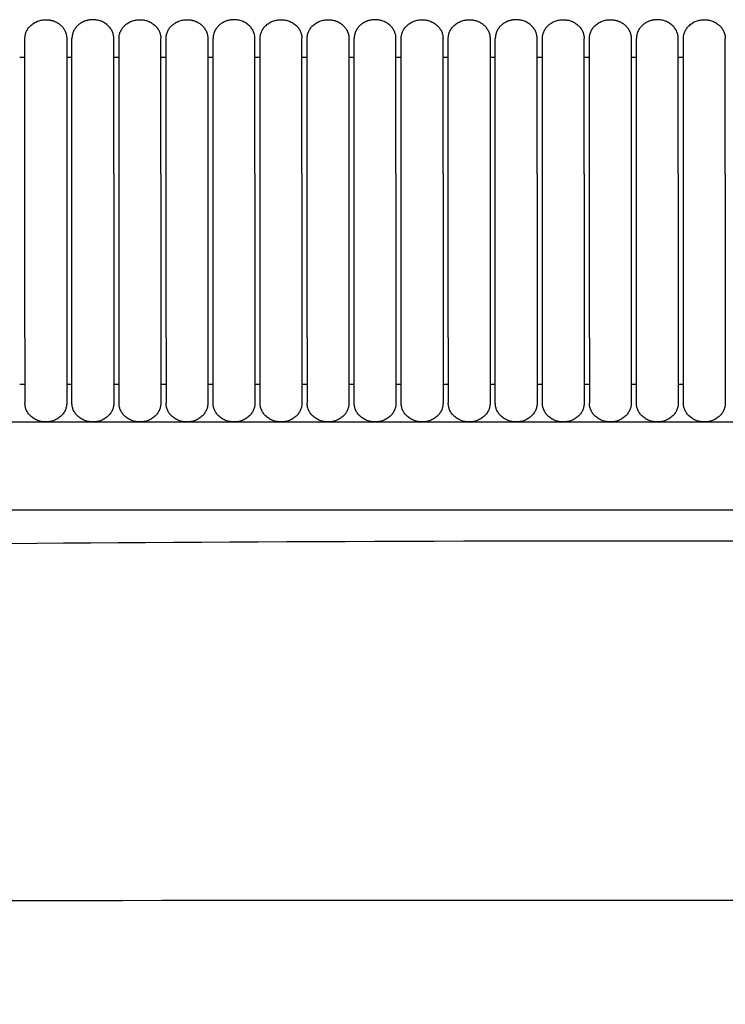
# Model space of a CAD drawing. Header units: millimetres. Extents: x -31695 to -19845, y -5614 to 7253.
# Tile 296 of 432: x -28139 to -28062, y 5351 to 5458. Entities that reach past the tile are written whole.
import ezdxf

# ---------------------------------------------------------------- set-up
doc = ezdxf.new("R2010")
doc.units = ezdxf.units.MM
doc.layers.add('2d', color=7, linetype='Continuous', true_color=0x000000)

msp = doc.modelspace()

# ---------------------------------------------------------------- linework, layer by layer
at = {"layer": '2d', "linetype": 'Continuous', "lineweight": -3}
msp.add_line((-28288.73, 5414.3), (-27961.73, 5414.3), dxfattribs=at)
for points, weights, knots in [([(-28137.96, 5455.92), (-28137.96, 5457.95), (-28135.69, 5457.95), (-28134.75, 5457.95), (-28134.09, 5457.35), (-28133.43, 5456.76), (-28133.43, 5455.92)], [1, 0.707106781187, 1, 0.853553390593, 0.853553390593, 0.853553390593, 1], [0, 0, 0, 4, 4, 5.656854, 5.656854, 7.313708, 7.313708, 7.313708]), ([(-28128.33, 5455.92), (-28128.33, 5457.95), (-28130.59, 5457.95), (-28131.53, 5457.95), (-28132.2, 5457.35), (-28132.86, 5456.76), (-28132.86, 5455.92)], [1, 0.707106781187, 1, 0.853553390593, 0.853553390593, 0.853553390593, 1], [0, 0, 0, 4, 4, 5.656854, 5.656854, 7.313708, 7.313708, 7.313708]), ([(-28127.76, 5455.92), (-28127.76, 5457.95), (-28125.49, 5457.95), (-28123.23, 5457.95), (-28123.23, 5455.92)], [1, 0.707106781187, 1, 0.707106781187, 1], [0, 0, 0, 1.570796, 1.570796, 3.141593, 3.141593, 3.141593]), ([(-28122.66, 5455.92), (-28122.66, 5457.95), (-28120.39, 5457.95), (-28119.45, 5457.95), (-28118.79, 5457.35), (-28118.13, 5456.76), (-28118.13, 5455.92)], [1, 0.707106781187, 1, 0.853553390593, 0.853553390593, 0.853553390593, 1], [0, 0, 0, 4, 4, 5.656854, 5.656854, 7.313708, 7.313708, 7.313708]), ([(-28113.03, 5455.92), (-28113.03, 5457.95), (-28115.29, 5457.95), (-28116.23, 5457.95), (-28116.9, 5457.35), (-28117.56, 5456.76), (-28117.56, 5455.92)], [1, 0.707106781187, 1, 0.853553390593, 0.853553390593, 0.853553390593, 1], [0, 0, 0, 4, 4, 5.656854, 5.656854, 7.313708, 7.313708, 7.313708]), ([(-28112.46, 5455.92), (-28112.46, 5457.95), (-28110.19, 5457.95), (-28107.93, 5457.95), (-28107.93, 5455.92)], [1, 0.707106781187, 1, 0.707106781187, 1], [0, 0, 0, 1.570796, 1.570796, 3.141593, 3.141593, 3.141593]), ([(-28107.36, 5455.92), (-28107.36, 5457.95), (-28105.09, 5457.95), (-28104.15, 5457.95), (-28103.49, 5457.35), (-28102.83, 5456.76), (-28102.83, 5455.92)], [1, 0.707106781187, 1, 0.853553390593, 0.853553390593, 0.853553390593, 1], [0, 0, 0, 4, 4, 5.656854, 5.656854, 7.313708, 7.313708, 7.313708]), ([(-28097.73, 5455.92), (-28097.73, 5457.95), (-28099.99, 5457.95), (-28100.93, 5457.95), (-28101.6, 5457.35), (-28102.26, 5456.76), (-28102.26, 5455.92)], [1, 0.707106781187, 1, 0.853553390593, 0.853553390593, 0.853553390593, 1], [0, 0, 0, 4, 4, 5.656854, 5.656854, 7.313708, 7.313708, 7.313708]), ([(-28097.16, 5455.92), (-28097.16, 5457.95), (-28094.89, 5457.95), (-28092.63, 5457.95), (-28092.63, 5455.92)], [1, 0.707106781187, 1, 0.707106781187, 1], [0, 0, 0, 1.570796, 1.570796, 3.141593, 3.141593, 3.141593]), ([(-28092.06, 5455.92), (-28092.06, 5457.95), (-28089.79, 5457.95), (-28088.85, 5457.95), (-28088.19, 5457.35), (-28087.53, 5456.76), (-28087.53, 5455.92)], [1, 0.707106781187, 1, 0.853553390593, 0.853553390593, 0.853553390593, 1], [0, 0, 0, 4, 4, 5.656854, 5.656854, 7.313708, 7.313708, 7.313708]), ([(-28082.43, 5455.92), (-28082.43, 5457.95), (-28084.69, 5457.95), (-28085.63, 5457.95), (-28086.3, 5457.35), (-28086.96, 5456.76), (-28086.96, 5455.92)], [1, 0.707106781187, 1, 0.853553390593, 0.853553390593, 0.853553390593, 1], [0, 0, 0, 4, 4, 5.656854, 5.656854, 7.313708, 7.313708, 7.313708]), ([(-28081.86, 5455.92), (-28081.86, 5457.95), (-28079.59, 5457.95), (-28077.33, 5457.95), (-28077.33, 5455.92)], [1, 0.707106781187, 1, 0.707106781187, 1], [0, 0, 0, 1.570796, 1.570796, 3.141593, 3.141593, 3.141593]), ([(-28076.76, 5455.92), (-28076.76, 5457.95), (-28074.49, 5457.95), (-28073.55, 5457.95), (-28072.89, 5457.35), (-28072.23, 5456.76), (-28072.23, 5455.92)], [1, 0.707106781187, 1, 0.853553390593, 0.853553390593, 0.853553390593, 1], [0, 0, 0, 4, 4, 5.656854, 5.656854, 7.313708, 7.313708, 7.313708]), ([(-28067.13, 5455.92), (-28067.13, 5457.95), (-28069.39, 5457.95), (-28070.33, 5457.95), (-28071, 5457.35), (-28071.66, 5456.76), (-28071.66, 5455.92)], [1, 0.707106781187, 1, 0.853553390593, 0.853553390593, 0.853553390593, 1], [0, 0, 0, 4, 4, 5.656854, 5.656854, 7.313708, 7.313708, 7.313708]), ([(-28066.56, 5455.92), (-28066.56, 5457.95), (-28064.29, 5457.95), (-28062.03, 5457.95), (-28062.03, 5455.92)], [1, 0.707106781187, 1, 0.707106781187, 1], [0, 0, 0, 1.570796, 1.570796, 3.141593, 3.141593, 3.141593]), ([(-28137.96, 5441.24), (-28137.96, 5446.28), (-28137.96, 5449.85), (-28137.96, 5452.24), (-28137.96, 5453.06)], [1, 0.853553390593, 0.853553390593, 0.853553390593, 0.919067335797], [0, 0, 0, 9.941125, 9.941125, 16.590224, 16.590224, 16.590224]), ([(-28133.43, 5453.06), (-28133.43, 5452.24), (-28133.43, 5449.85), (-28133.43, 5446.28), (-28133.43, 5441.24)], [0.919067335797, 0.853553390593, 0.853553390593, 0.853553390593, 1], [3.292027, 3.292027, 3.292027, 9.941125, 9.941125, 19.882251, 19.882251, 19.882251]), ([(-28132.86, 5441.24), (-28132.86, 5446.28), (-28132.86, 5449.85), (-28132.86, 5452.24), (-28132.86, 5453.06)], [1, 0.853553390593, 0.853553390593, 0.853553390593, 0.919067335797], [0, 0, 0, 9.941125, 9.941125, 16.590224, 16.590224, 16.590224]), ([(-28128.33, 5441.24), (-28128.33, 5446.28), (-28128.33, 5449.85), (-28128.33, 5452.24), (-28128.33, 5453.06)], [1, 0.853553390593, 0.853553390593, 0.853553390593, 0.919067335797], [0, 0, 0, 9.941125, 9.941125, 16.590224, 16.590224, 16.590224]), ([(-28127.76, 5441.24), (-28127.76, 5446.28), (-28127.76, 5449.85), (-28127.76, 5452.24), (-28127.76, 5453.06)], [1, 0.853553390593, 0.853553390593, 0.853553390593, 0.919067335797], [0, 0, 0, 9.941125, 9.941125, 16.590224, 16.590224, 16.590224]), ([(-28123.23, 5441.24), (-28123.23, 5446.28), (-28123.23, 5449.85), (-28123.23, 5452.24), (-28123.23, 5453.06)], [1, 0.853553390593, 0.853553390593, 0.853553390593, 0.919067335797], [0, 0, 0, 9.941125, 9.941125, 16.590224, 16.590224, 16.590224]), ([(-28122.66, 5441.24), (-28122.66, 5446.28), (-28122.66, 5449.85), (-28122.66, 5452.24), (-28122.66, 5453.06)], [1, 0.853553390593, 0.853553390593, 0.853553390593, 0.919067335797], [0, 0, 0, 9.941125, 9.941125, 16.590224, 16.590224, 16.590224]), ([(-28118.13, 5453.06), (-28118.13, 5452.24), (-28118.13, 5449.85), (-28118.13, 5446.28), (-28118.13, 5441.24)], [0.919067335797, 0.853553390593, 0.853553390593, 0.853553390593, 1], [3.292027, 3.292027, 3.292027, 9.941125, 9.941125, 19.882251, 19.882251, 19.882251]), ([(-28117.56, 5441.24), (-28117.56, 5446.28), (-28117.56, 5449.85), (-28117.56, 5452.24), (-28117.56, 5453.06)], [1, 0.853553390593, 0.853553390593, 0.853553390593, 0.919067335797], [0, 0, 0, 9.941125, 9.941125, 16.590224, 16.590224, 16.590224]), ([(-28113.03, 5441.24), (-28113.03, 5446.28), (-28113.03, 5449.85), (-28113.03, 5452.24), (-28113.03, 5453.06)], [1, 0.853553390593, 0.853553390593, 0.853553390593, 0.919067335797], [0, 0, 0, 9.941125, 9.941125, 16.590224, 16.590224, 16.590224]), ([(-28112.46, 5441.24), (-28112.46, 5446.28), (-28112.46, 5449.85), (-28112.46, 5452.24), (-28112.46, 5453.06)], [1, 0.853553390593, 0.853553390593, 0.853553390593, 0.919067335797], [0, 0, 0, 9.941125, 9.941125, 16.590224, 16.590224, 16.590224]), ([(-28107.93, 5441.24), (-28107.93, 5446.28), (-28107.93, 5449.85), (-28107.93, 5452.24), (-28107.93, 5453.06)], [1, 0.853553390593, 0.853553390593, 0.853553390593, 0.919067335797], [0, 0, 0, 9.941125, 9.941125, 16.590224, 16.590224, 16.590224]), ([(-28107.36, 5441.24), (-28107.36, 5446.28), (-28107.36, 5449.85), (-28107.36, 5452.24), (-28107.36, 5453.06)], [1, 0.853553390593, 0.853553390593, 0.853553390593, 0.919067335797], [0, 0, 0, 9.941125, 9.941125, 16.590224, 16.590224, 16.590224]), ([(-28102.83, 5453.06), (-28102.83, 5452.24), (-28102.83, 5449.85), (-28102.83, 5446.28), (-28102.83, 5441.24)], [0.919067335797, 0.853553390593, 0.853553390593, 0.853553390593, 1], [3.292027, 3.292027, 3.292027, 9.941125, 9.941125, 19.882251, 19.882251, 19.882251]), ([(-28102.26, 5441.24), (-28102.26, 5446.28), (-28102.26, 5449.85), (-28102.26, 5452.24), (-28102.26, 5453.06)], [1, 0.853553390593, 0.853553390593, 0.853553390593, 0.919067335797], [0, 0, 0, 9.941125, 9.941125, 16.590224, 16.590224, 16.590224]), ([(-28097.73, 5441.24), (-28097.73, 5446.28), (-28097.73, 5449.85), (-28097.73, 5452.24), (-28097.73, 5453.06)], [1, 0.853553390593, 0.853553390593, 0.853553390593, 0.919067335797], [0, 0, 0, 9.941125, 9.941125, 16.590224, 16.590224, 16.590224]), ([(-28097.16, 5441.24), (-28097.16, 5446.28), (-28097.16, 5449.85), (-28097.16, 5452.24), (-28097.16, 5453.06)], [1, 0.853553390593, 0.853553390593, 0.853553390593, 0.919067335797], [0, 0, 0, 9.941125, 9.941125, 16.590224, 16.590224, 16.590224]), ([(-28092.63, 5441.24), (-28092.63, 5446.28), (-28092.63, 5449.85), (-28092.63, 5452.24), (-28092.63, 5453.06)], [1, 0.853553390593, 0.853553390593, 0.853553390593, 0.919067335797], [0, 0, 0, 9.941125, 9.941125, 16.590224, 16.590224, 16.590224]), ([(-28092.06, 5441.24), (-28092.06, 5446.28), (-28092.06, 5449.85), (-28092.06, 5452.24), (-28092.06, 5453.06)], [1, 0.853553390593, 0.853553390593, 0.853553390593, 0.919067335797], [0, 0, 0, 9.941125, 9.941125, 16.590224, 16.590224, 16.590224]), ([(-28087.53, 5453.06), (-28087.53, 5452.24), (-28087.53, 5449.85), (-28087.53, 5446.28), (-28087.53, 5441.24)], [0.919067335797, 0.853553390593, 0.853553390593, 0.853553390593, 1], [3.292027, 3.292027, 3.292027, 9.941125, 9.941125, 19.882251, 19.882251, 19.882251]), ([(-28086.96, 5441.24), (-28086.96, 5446.28), (-28086.96, 5449.85), (-28086.96, 5452.24), (-28086.96, 5453.06)], [1, 0.853553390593, 0.853553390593, 0.853553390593, 0.919067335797], [0, 0, 0, 9.941125, 9.941125, 16.590224, 16.590224, 16.590224]), ([(-28082.43, 5441.24), (-28082.43, 5446.28), (-28082.43, 5449.85), (-28082.43, 5452.24), (-28082.43, 5453.06)], [1, 0.853553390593, 0.853553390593, 0.853553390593, 0.919067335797], [0, 0, 0, 9.941125, 9.941125, 16.590224, 16.590224, 16.590224]), ([(-28081.86, 5441.24), (-28081.86, 5446.28), (-28081.86, 5449.85), (-28081.86, 5452.24), (-28081.86, 5453.06)], [1, 0.853553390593, 0.853553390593, 0.853553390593, 0.919067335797], [0, 0, 0, 9.941125, 9.941125, 16.590224, 16.590224, 16.590224]), ([(-28077.33, 5441.24), (-28077.33, 5446.28), (-28077.33, 5449.85), (-28077.33, 5452.24), (-28077.33, 5453.06)], [1, 0.853553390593, 0.853553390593, 0.853553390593, 0.919067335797], [0, 0, 0, 9.941125, 9.941125, 16.590224, 16.590224, 16.590224]), ([(-28076.76, 5441.24), (-28076.76, 5446.28), (-28076.76, 5449.85), (-28076.76, 5452.24), (-28076.76, 5453.06)], [1, 0.853553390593, 0.853553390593, 0.853553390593, 0.919067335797], [0, 0, 0, 9.941125, 9.941125, 16.590224, 16.590224, 16.590224]), ([(-28072.23, 5453.06), (-28072.23, 5452.24), (-28072.23, 5449.85), (-28072.23, 5446.28), (-28072.23, 5441.24)], [0.919067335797, 0.853553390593, 0.853553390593, 0.853553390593, 1], [3.292027, 3.292027, 3.292027, 9.941125, 9.941125, 19.882251, 19.882251, 19.882251]), ([(-28071.66, 5441.24), (-28071.66, 5446.28), (-28071.66, 5449.85), (-28071.66, 5452.24), (-28071.66, 5453.06)], [1, 0.853553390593, 0.853553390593, 0.853553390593, 0.919067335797], [0, 0, 0, 9.941125, 9.941125, 16.590224, 16.590224, 16.590224]), ([(-28067.13, 5441.24), (-28067.13, 5446.28), (-28067.13, 5449.85), (-28067.13, 5452.24), (-28067.13, 5453.06)], [1, 0.853553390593, 0.853553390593, 0.853553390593, 0.919067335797], [0, 0, 0, 9.941125, 9.941125, 16.590224, 16.590224, 16.590224]), ([(-28066.56, 5441.24), (-28066.56, 5446.28), (-28066.56, 5449.85), (-28066.56, 5452.24), (-28066.56, 5453.06)], [1, 0.853553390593, 0.853553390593, 0.853553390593, 0.919067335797], [0, 0, 0, 9.941125, 9.941125, 16.590224, 16.590224, 16.590224]), ([(-28062.03, 5441.24), (-28062.03, 5446.28), (-28062.03, 5449.85), (-28062.03, 5452.24), (-28062.03, 5453.06)], [1, 0.853553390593, 0.853553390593, 0.853553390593, 0.919067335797], [0, 0, 0, 9.941125, 9.941125, 16.590224, 16.590224, 16.590224]), ([(-28137.96, 5423.44), (-28137.96, 5420.49), (-28137.96, 5418.41), (-28137.96, 5416.33), (-28137.96, 5416.33)], [1, 0.853553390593, 0.853553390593, 0.853553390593, 1], [0, 0, 0, 5.79899, 5.79899, 11.59798, 11.59798, 11.59798]), ([(-28133.43, 5423.44), (-28133.43, 5420.49), (-28133.43, 5418.41), (-28133.43, 5416.33), (-28133.43, 5416.33)], [1, 0.853553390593, 0.853553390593, 0.853553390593, 1], [0, 0, 0, 5.79899, 5.79899, 11.59798, 11.59798, 11.59798]), ([(-28132.86, 5416.33), (-28132.86, 5416.33), (-28132.86, 5418.41), (-28132.86, 5420.49), (-28132.86, 5423.44)], [1, 0.853553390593, 0.853553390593, 0.853553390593, 1], [0, 0, 0, 5.79899, 5.79899, 11.59798, 11.59798, 11.59798]), ([(-28128.33, 5423.44), (-28128.33, 5420.49), (-28128.33, 5418.41), (-28128.33, 5416.33), (-28128.33, 5416.33)], [1, 0.853553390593, 0.853553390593, 0.853553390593, 1], [0, 0, 0, 5.79899, 5.79899, 11.59798, 11.59798, 11.59798]), ([(-28127.76, 5416.33), (-28127.76, 5416.33), (-28127.76, 5418.41), (-28127.76, 5420.49), (-28127.76, 5423.44)], [1, 0.853553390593, 0.853553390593, 0.853553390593, 1], [0, 0, 0, 5.79899, 5.79899, 11.59798, 11.59798, 11.59798]), ([(-28123.23, 5423.44), (-28123.23, 5420.49), (-28123.23, 5418.41), (-28123.23, 5416.33), (-28123.23, 5416.33)], [1, 0.853553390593, 0.853553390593, 0.853553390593, 1], [0, 0, 0, 5.79899, 5.79899, 11.59798, 11.59798, 11.59798]), ([(-28122.66, 5423.44), (-28122.66, 5420.49), (-28122.66, 5418.41), (-28122.66, 5416.33), (-28122.66, 5416.33)], [1, 0.853553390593, 0.853553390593, 0.853553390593, 1], [0, 0, 0, 5.79899, 5.79899, 11.59798, 11.59798, 11.59798]), ([(-28118.13, 5423.44), (-28118.13, 5420.49), (-28118.13, 5418.41), (-28118.13, 5416.33), (-28118.13, 5416.33)], [1, 0.853553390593, 0.853553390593, 0.853553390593, 1], [0, 0, 0, 5.79899, 5.79899, 11.59798, 11.59798, 11.59798]), ([(-28117.56, 5416.33), (-28117.56, 5416.33), (-28117.56, 5418.41), (-28117.56, 5420.49), (-28117.56, 5423.44)], [1, 0.853553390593, 0.853553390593, 0.853553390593, 1], [0, 0, 0, 5.79899, 5.79899, 11.59798, 11.59798, 11.59798]), ([(-28113.03, 5423.44), (-28113.03, 5420.49), (-28113.03, 5418.41), (-28113.03, 5416.33), (-28113.03, 5416.33)], [1, 0.853553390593, 0.853553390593, 0.853553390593, 1], [0, 0, 0, 5.79899, 5.79899, 11.59798, 11.59798, 11.59798]), ([(-28112.46, 5416.33), (-28112.46, 5416.33), (-28112.46, 5418.41), (-28112.46, 5420.49), (-28112.46, 5423.44)], [1, 0.853553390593, 0.853553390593, 0.853553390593, 1], [0, 0, 0, 5.79899, 5.79899, 11.59798, 11.59798, 11.59798]), ([(-28107.93, 5423.44), (-28107.93, 5420.49), (-28107.93, 5418.41), (-28107.93, 5416.33), (-28107.93, 5416.33)], [1, 0.853553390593, 0.853553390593, 0.853553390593, 1], [0, 0, 0, 5.79899, 5.79899, 11.59798, 11.59798, 11.59798]), ([(-28107.36, 5423.44), (-28107.36, 5420.49), (-28107.36, 5418.41), (-28107.36, 5416.33), (-28107.36, 5416.33)], [1, 0.853553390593, 0.853553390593, 0.853553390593, 1], [0, 0, 0, 5.79899, 5.79899, 11.59798, 11.59798, 11.59798]), ([(-28102.83, 5423.44), (-28102.83, 5420.49), (-28102.83, 5418.41), (-28102.83, 5416.33), (-28102.83, 5416.33)], [1, 0.853553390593, 0.853553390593, 0.853553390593, 1], [0, 0, 0, 5.79899, 5.79899, 11.59798, 11.59798, 11.59798]), ([(-28102.26, 5416.33), (-28102.26, 5416.33), (-28102.26, 5418.41), (-28102.26, 5420.49), (-28102.26, 5423.44)], [1, 0.853553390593, 0.853553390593, 0.853553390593, 1], [0, 0, 0, 5.79899, 5.79899, 11.59798, 11.59798, 11.59798]), ([(-28097.73, 5423.44), (-28097.73, 5420.49), (-28097.73, 5418.41), (-28097.73, 5416.33), (-28097.73, 5416.33)], [1, 0.853553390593, 0.853553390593, 0.853553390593, 1], [0, 0, 0, 5.79899, 5.79899, 11.59798, 11.59798, 11.59798]), ([(-28097.16, 5416.33), (-28097.16, 5416.33), (-28097.16, 5418.41), (-28097.16, 5420.49), (-28097.16, 5423.44)], [1, 0.853553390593, 0.853553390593, 0.853553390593, 1], [0, 0, 0, 5.79899, 5.79899, 11.59798, 11.59798, 11.59798]), ([(-28092.63, 5423.44), (-28092.63, 5420.49), (-28092.63, 5418.41), (-28092.63, 5416.33), (-28092.63, 5416.33)], [1, 0.853553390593, 0.853553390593, 0.853553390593, 1], [0, 0, 0, 5.79899, 5.79899, 11.59798, 11.59798, 11.59798]), ([(-28092.06, 5423.44), (-28092.06, 5420.49), (-28092.06, 5418.41), (-28092.06, 5416.33), (-28092.06, 5416.33)], [1, 0.853553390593, 0.853553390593, 0.853553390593, 1], [0, 0, 0, 5.79899, 5.79899, 11.59798, 11.59798, 11.59798]), ([(-28087.53, 5423.44), (-28087.53, 5420.49), (-28087.53, 5418.41), (-28087.53, 5416.33), (-28087.53, 5416.33)], [1, 0.853553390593, 0.853553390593, 0.853553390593, 1], [0, 0, 0, 5.79899, 5.79899, 11.59798, 11.59798, 11.59798]), ([(-28086.96, 5416.33), (-28086.96, 5416.33), (-28086.96, 5418.41), (-28086.96, 5420.49), (-28086.96, 5423.44)], [1, 0.853553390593, 0.853553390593, 0.853553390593, 1], [0, 0, 0, 5.79899, 5.79899, 11.59798, 11.59798, 11.59798]), ([(-28082.43, 5423.44), (-28082.43, 5420.49), (-28082.43, 5418.41), (-28082.43, 5416.33), (-28082.43, 5416.33)], [1, 0.853553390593, 0.853553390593, 0.853553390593, 1], [0, 0, 0, 5.79899, 5.79899, 11.59798, 11.59798, 11.59798]), ([(-28081.86, 5416.33), (-28081.86, 5416.33), (-28081.86, 5418.41), (-28081.86, 5420.49), (-28081.86, 5423.44)], [1, 0.853553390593, 0.853553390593, 0.853553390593, 1], [0, 0, 0, 5.79899, 5.79899, 11.59798, 11.59798, 11.59798]), ([(-28077.33, 5423.44), (-28077.33, 5420.49), (-28077.33, 5418.41), (-28077.33, 5416.33), (-28077.33, 5416.33)], [1, 0.853553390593, 0.853553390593, 0.853553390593, 1], [0, 0, 0, 5.79899, 5.79899, 11.59798, 11.59798, 11.59798]), ([(-28076.76, 5423.44), (-28076.76, 5420.49), (-28076.76, 5418.41), (-28076.76, 5416.33), (-28076.76, 5416.33)], [1, 0.853553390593, 0.853553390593, 0.853553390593, 1], [0, 0, 0, 5.79899, 5.79899, 11.59798, 11.59798, 11.59798]), ([(-28072.23, 5423.44), (-28072.23, 5420.49), (-28072.23, 5418.41), (-28072.23, 5416.33), (-28072.23, 5416.33)], [1, 0.853553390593, 0.853553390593, 0.853553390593, 1], [0, 0, 0, 5.79899, 5.79899, 11.59798, 11.59798, 11.59798]), ([(-28071.66, 5416.33), (-28071.66, 5416.33), (-28071.66, 5418.41), (-28071.66, 5420.49), (-28071.66, 5423.44)], [1, 0.853553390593, 0.853553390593, 0.853553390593, 1], [0, 0, 0, 5.79899, 5.79899, 11.59798, 11.59798, 11.59798]), ([(-28067.13, 5423.44), (-28067.13, 5420.49), (-28067.13, 5418.41), (-28067.13, 5416.33), (-28067.13, 5416.33)], [1, 0.853553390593, 0.853553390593, 0.853553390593, 1], [0, 0, 0, 5.79899, 5.79899, 11.59798, 11.59798, 11.59798]), ([(-28066.56, 5416.33), (-28066.56, 5416.33), (-28066.56, 5418.41), (-28066.56, 5420.49), (-28066.56, 5423.44)], [1, 0.853553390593, 0.853553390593, 0.853553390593, 1], [0, 0, 0, 5.79899, 5.79899, 11.59798, 11.59798, 11.59798]), ([(-28062.03, 5423.44), (-28062.03, 5420.49), (-28062.03, 5418.41), (-28062.03, 5416.33), (-28062.03, 5416.33)], [1, 0.853553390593, 0.853553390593, 0.853553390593, 1], [0, 0, 0, 5.79899, 5.79899, 11.59798, 11.59798, 11.59798]), ([(-28133.43, 5416.33), (-28133.43, 5414.3), (-28135.69, 5414.3), (-28137.96, 5414.3), (-28137.96, 5416.33)], [1, 0.707106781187, 1, 0.707106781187, 1], [0, 0, 0, 1.570796, 1.570796, 3.141593, 3.141593, 3.141593]), ([(-28128.33, 5416.33), (-28128.33, 5414.3), (-28130.59, 5414.3), (-28132.86, 5414.3), (-28132.86, 5416.33)], [1, 0.707106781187, 1, 0.707106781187, 1], [-3.141593, -3.141593, -3.141593, -1.570796, -1.570796, 0, 0, 0]), ([(-28123.23, 5416.33), (-28123.23, 5414.3), (-28125.49, 5414.3), (-28127.76, 5414.3), (-28127.76, 5416.33)], [1, 0.707106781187, 1, 0.707106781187, 1], [6.283185, 6.283185, 6.283185, 9.424778, 9.424778, 12.566371, 12.566371, 12.566371]), ([(-28118.13, 5416.33), (-28118.13, 5414.3), (-28120.39, 5414.3), (-28122.66, 5414.3), (-28122.66, 5416.33)], [1, 0.707106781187, 1, 0.707106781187, 1], [0, 0, 0, 1.570796, 1.570796, 3.141593, 3.141593, 3.141593]), ([(-28113.03, 5416.33), (-28113.03, 5414.3), (-28115.29, 5414.3), (-28117.56, 5414.3), (-28117.56, 5416.33)], [1, 0.707106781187, 1, 0.707106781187, 1], [-3.141593, -3.141593, -3.141593, -1.570796, -1.570796, 0, 0, 0]), ([(-28107.93, 5416.33), (-28107.93, 5414.3), (-28110.19, 5414.3), (-28112.46, 5414.3), (-28112.46, 5416.33)], [1, 0.707106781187, 1, 0.707106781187, 1], [6.283185, 6.283185, 6.283185, 9.424778, 9.424778, 12.566371, 12.566371, 12.566371]), ([(-28102.83, 5416.33), (-28102.83, 5414.3), (-28105.09, 5414.3), (-28107.36, 5414.3), (-28107.36, 5416.33)], [1, 0.707106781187, 1, 0.707106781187, 1], [0, 0, 0, 1.570796, 1.570796, 3.141593, 3.141593, 3.141593]), ([(-28097.73, 5416.33), (-28097.73, 5414.3), (-28099.99, 5414.3), (-28102.26, 5414.3), (-28102.26, 5416.33)], [1, 0.707106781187, 1, 0.707106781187, 1], [-3.141593, -3.141593, -3.141593, -1.570796, -1.570796, 0, 0, 0]), ([(-28092.63, 5416.33), (-28092.63, 5414.3), (-28094.89, 5414.3), (-28097.16, 5414.3), (-28097.16, 5416.33)], [1, 0.707106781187, 1, 0.707106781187, 1], [6.283185, 6.283185, 6.283185, 9.424778, 9.424778, 12.566371, 12.566371, 12.566371]), ([(-28087.53, 5416.33), (-28087.53, 5414.3), (-28089.79, 5414.3), (-28092.06, 5414.3), (-28092.06, 5416.33)], [1, 0.707106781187, 1, 0.707106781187, 1], [0, 0, 0, 1.570796, 1.570796, 3.141593, 3.141593, 3.141593]), ([(-28082.43, 5416.33), (-28082.43, 5414.3), (-28084.69, 5414.3), (-28086.96, 5414.3), (-28086.96, 5416.33)], [1, 0.707106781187, 1, 0.707106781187, 1], [-3.141593, -3.141593, -3.141593, -1.570796, -1.570796, 0, 0, 0]), ([(-28077.33, 5416.33), (-28077.33, 5414.3), (-28079.59, 5414.3), (-28081.86, 5414.3), (-28081.86, 5416.33)], [1, 0.707106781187, 1, 0.707106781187, 1], [6.283185, 6.283185, 6.283185, 9.424778, 9.424778, 12.566371, 12.566371, 12.566371]), ([(-28072.23, 5416.33), (-28072.23, 5414.3), (-28074.49, 5414.3), (-28076.76, 5414.3), (-28076.76, 5416.33)], [1, 0.707106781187, 1, 0.707106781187, 1], [0, 0, 0, 1.570796, 1.570796, 3.141593, 3.141593, 3.141593]), ([(-28067.13, 5416.33), (-28067.13, 5414.3), (-28069.39, 5414.3), (-28071.66, 5414.3), (-28071.66, 5416.33)], [1, 0.707106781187, 1, 0.707106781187, 1], [-3.141593, -3.141593, -3.141593, -1.570796, -1.570796, 0, 0, 0]), ([(-28062.03, 5416.33), (-28062.03, 5414.3), (-28064.29, 5414.3), (-28066.56, 5414.3), (-28066.56, 5416.33)], [1, 0.707106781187, 1, 0.707106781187, 1], [6.283185, 6.283185, 6.283185, 9.424778, 9.424778, 12.566371, 12.566371, 12.566371])]:
    msp.add_rational_spline(points, weights, degree=2, knots=knots, dxfattribs=at)
for points, weights in [([(-28137.96, 5453.06), (-28137.96, 5455.92), (-28137.96, 5455.92)], [0.919067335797, 0.951503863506, 1]), ([(-28133.43, 5455.92), (-28133.43, 5455.92), (-28133.43, 5453.06)], [1, 0.951503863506, 0.919067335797]), ([(-28132.86, 5453.06), (-28132.86, 5455.92), (-28132.86, 5455.92)], [0.919067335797, 0.951503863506, 1]), ([(-28128.33, 5453.06), (-28128.33, 5455.92), (-28128.33, 5455.92)], [0.919067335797, 0.951503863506, 1]), ([(-28127.76, 5453.06), (-28127.76, 5455.92), (-28127.76, 5455.92)], [0.919067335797, 0.951503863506, 1]), ([(-28123.23, 5453.06), (-28123.23, 5455.92), (-28123.23, 5455.92)], [0.919067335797, 0.951503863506, 1]), ([(-28122.66, 5453.06), (-28122.66, 5455.92), (-28122.66, 5455.92)], [0.919067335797, 0.951503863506, 1]), ([(-28118.13, 5455.92), (-28118.13, 5455.92), (-28118.13, 5453.06)], [1, 0.951503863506, 0.919067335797]), ([(-28117.56, 5453.06), (-28117.56, 5455.92), (-28117.56, 5455.92)], [0.919067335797, 0.951503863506, 1]), ([(-28113.03, 5453.06), (-28113.03, 5455.92), (-28113.03, 5455.92)], [0.919067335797, 0.951503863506, 1]), ([(-28112.46, 5453.06), (-28112.46, 5455.92), (-28112.46, 5455.92)], [0.919067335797, 0.951503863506, 1]), ([(-28107.93, 5453.06), (-28107.93, 5455.92), (-28107.93, 5455.92)], [0.919067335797, 0.951503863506, 1]), ([(-28107.36, 5453.06), (-28107.36, 5455.92), (-28107.36, 5455.92)], [0.919067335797, 0.951503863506, 1]), ([(-28102.83, 5455.92), (-28102.83, 5455.92), (-28102.83, 5453.06)], [1, 0.951503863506, 0.919067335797]), ([(-28102.26, 5453.06), (-28102.26, 5455.92), (-28102.26, 5455.92)], [0.919067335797, 0.951503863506, 1]), ([(-28097.73, 5453.06), (-28097.73, 5455.92), (-28097.73, 5455.92)], [0.919067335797, 0.951503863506, 1]), ([(-28097.16, 5453.06), (-28097.16, 5455.92), (-28097.16, 5455.92)], [0.919067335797, 0.951503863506, 1]), ([(-28092.63, 5453.06), (-28092.63, 5455.92), (-28092.63, 5455.92)], [0.919067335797, 0.951503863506, 1]), ([(-28092.06, 5453.06), (-28092.06, 5455.92), (-28092.06, 5455.92)], [0.919067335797, 0.951503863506, 1]), ([(-28087.53, 5455.92), (-28087.53, 5455.92), (-28087.53, 5453.06)], [1, 0.951503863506, 0.919067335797]), ([(-28086.96, 5453.06), (-28086.96, 5455.92), (-28086.96, 5455.92)], [0.919067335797, 0.951503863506, 1]), ([(-28082.43, 5453.06), (-28082.43, 5455.92), (-28082.43, 5455.92)], [0.919067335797, 0.951503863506, 1]), ([(-28081.86, 5453.06), (-28081.86, 5455.92), (-28081.86, 5455.92)], [0.919067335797, 0.951503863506, 1]), ([(-28077.33, 5453.06), (-28077.33, 5455.92), (-28077.33, 5455.92)], [0.919067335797, 0.951503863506, 1]), ([(-28076.76, 5453.06), (-28076.76, 5455.92), (-28076.76, 5455.92)], [0.919067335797, 0.951503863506, 1]), ([(-28072.23, 5455.92), (-28072.23, 5455.92), (-28072.23, 5453.06)], [1, 0.951503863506, 0.919067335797]), ([(-28071.66, 5453.06), (-28071.66, 5455.92), (-28071.66, 5455.92)], [0.919067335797, 0.951503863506, 1]), ([(-28067.13, 5453.06), (-28067.13, 5455.92), (-28067.13, 5455.92)], [0.919067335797, 0.951503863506, 1]), ([(-28066.56, 5453.06), (-28066.56, 5455.92), (-28066.56, 5455.92)], [0.919067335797, 0.951503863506, 1]), ([(-28062.03, 5453.06), (-28062.03, 5455.92), (-28062.03, 5455.92)], [0.919067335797, 0.951503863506, 1])]:
    msp.add_rational_spline(points, weights, degree=2, dxfattribs=at)
for points in [[(-28138.53, 5453.89), (-28138.24, 5453.89), (-28137.96, 5453.89)], [(-28133.43, 5453.89), (-28133.14, 5453.89), (-28132.86, 5453.89)], [(-28128.33, 5453.89), (-28128.04, 5453.89), (-28127.76, 5453.89)], [(-28123.23, 5453.89), (-28122.94, 5453.89), (-28122.66, 5453.89)], [(-28118.13, 5453.89), (-28117.84, 5453.89), (-28117.56, 5453.89)], [(-28113.03, 5453.89), (-28112.74, 5453.89), (-28112.46, 5453.89)], [(-28107.93, 5453.89), (-28107.64, 5453.89), (-28107.36, 5453.89)], [(-28102.83, 5453.89), (-28102.54, 5453.89), (-28102.26, 5453.89)], [(-28097.73, 5453.89), (-28097.44, 5453.89), (-28097.16, 5453.89)], [(-28092.63, 5453.89), (-28092.34, 5453.89), (-28092.06, 5453.89)], [(-28087.53, 5453.89), (-28087.24, 5453.89), (-28086.96, 5453.89)], [(-28082.43, 5453.89), (-28082.14, 5453.89), (-28081.86, 5453.89)], [(-28077.33, 5453.89), (-28077.04, 5453.89), (-28076.76, 5453.89)], [(-28072.23, 5453.89), (-28071.94, 5453.89), (-28071.66, 5453.89)], [(-28067.13, 5453.89), (-28066.84, 5453.89), (-28066.56, 5453.89)], [(-28137.96, 5423.44), (-28137.96, 5432.34), (-28137.96, 5441.24)], [(-28133.43, 5441.24), (-28133.43, 5432.34), (-28133.43, 5423.44)], [(-28132.86, 5423.44), (-28132.86, 5432.34), (-28132.86, 5441.24)], [(-28128.33, 5441.24), (-28128.33, 5432.34), (-28128.33, 5423.44)], [(-28127.76, 5423.44), (-28127.76, 5432.34), (-28127.76, 5441.24)], [(-28123.23, 5441.24), (-28123.23, 5432.34), (-28123.23, 5423.44)], [(-28122.66, 5423.44), (-28122.66, 5432.34), (-28122.66, 5441.24)], [(-28118.13, 5441.24), (-28118.13, 5432.34), (-28118.13, 5423.44)], [(-28117.56, 5423.44), (-28117.56, 5432.34), (-28117.56, 5441.24)], [(-28113.03, 5441.24), (-28113.03, 5432.34), (-28113.03, 5423.44)], [(-28112.46, 5423.44), (-28112.46, 5432.34), (-28112.46, 5441.24)], [(-28107.93, 5441.24), (-28107.93, 5432.34), (-28107.93, 5423.44)], [(-28107.36, 5423.44), (-28107.36, 5432.34), (-28107.36, 5441.24)], [(-28102.83, 5441.24), (-28102.83, 5432.34), (-28102.83, 5423.44)], [(-28102.26, 5423.44), (-28102.26, 5432.34), (-28102.26, 5441.24)], [(-28097.73, 5441.24), (-28097.73, 5432.34), (-28097.73, 5423.44)], [(-28097.16, 5423.44), (-28097.16, 5432.34), (-28097.16, 5441.24)], [(-28092.63, 5441.24), (-28092.63, 5432.34), (-28092.63, 5423.44)], [(-28092.06, 5423.44), (-28092.06, 5432.34), (-28092.06, 5441.24)], [(-28087.53, 5441.24), (-28087.53, 5432.34), (-28087.53, 5423.44)], [(-28086.96, 5423.44), (-28086.96, 5432.34), (-28086.96, 5441.24)], [(-28082.43, 5441.24), (-28082.43, 5432.34), (-28082.43, 5423.44)], [(-28081.86, 5423.44), (-28081.86, 5432.34), (-28081.86, 5441.24)], [(-28077.33, 5441.24), (-28077.33, 5432.34), (-28077.33, 5423.44)], [(-28076.76, 5423.44), (-28076.76, 5432.34), (-28076.76, 5441.24)], [(-28072.23, 5441.24), (-28072.23, 5432.34), (-28072.23, 5423.44)], [(-28071.66, 5423.44), (-28071.66, 5432.34), (-28071.66, 5441.24)], [(-28067.13, 5441.24), (-28067.13, 5432.34), (-28067.13, 5423.44)], [(-28066.56, 5423.44), (-28066.56, 5432.34), (-28066.56, 5441.24)], [(-28062.03, 5441.24), (-28062.03, 5432.34), (-28062.03, 5423.44)], [(-28137.96, 5418.36), (-28138.24, 5418.36), (-28138.53, 5418.36)], [(-28132.86, 5418.36), (-28133.14, 5418.36), (-28133.43, 5418.36)], [(-28127.76, 5418.36), (-28128.04, 5418.36), (-28128.33, 5418.36)], [(-28122.66, 5418.36), (-28122.94, 5418.36), (-28123.23, 5418.36)], [(-28117.56, 5418.36), (-28117.84, 5418.36), (-28118.13, 5418.36)], [(-28112.46, 5418.36), (-28112.74, 5418.36), (-28113.03, 5418.36)], [(-28107.36, 5418.36), (-28107.64, 5418.36), (-28107.93, 5418.36)], [(-28102.26, 5418.36), (-28102.54, 5418.36), (-28102.83, 5418.36)], [(-28097.16, 5418.36), (-28097.44, 5418.36), (-28097.73, 5418.36)], [(-28092.06, 5418.36), (-28092.34, 5418.36), (-28092.63, 5418.36)], [(-28086.96, 5418.36), (-28087.24, 5418.36), (-28087.53, 5418.36)], [(-28081.86, 5418.36), (-28082.14, 5418.36), (-28082.43, 5418.36)], [(-28076.76, 5418.36), (-28077.04, 5418.36), (-28077.33, 5418.36)], [(-28071.66, 5418.36), (-28071.94, 5418.36), (-28072.23, 5418.36)], [(-28066.56, 5418.36), (-28066.84, 5418.36), (-28067.13, 5418.36)]]:
    msp.add_open_spline(points, degree=2, dxfattribs=at)
for points, knots in [([(-28305.91, 5403.79), (-28304.77, 5403.92), (-28303.62, 5404.02), (-28302.48, 5404.11), (-28301.25, 5404.21), (-28300.01, 5404.29), (-28298.78, 5404.36), (-28297.45, 5404.43), (-28296.13, 5404.49), (-28294.8, 5404.53), (-28293.39, 5404.58), (-28291.97, 5404.62), (-28290.56, 5404.65), (-28289.05, 5404.68), (-28287.54, 5404.7), (-28286.04, 5404.72), (-28284.44, 5404.74), (-28282.84, 5404.75), (-28281.24, 5404.76), (-28277.78, 5404.77), (-28274.31, 5404.77), (-28270.85, 5404.77), (-28266.01, 5404.77), (-28261.17, 5404.77), (-28256.34, 5404.77), (-28250.95, 5404.77), (-28245.57, 5404.77), (-28240.18, 5404.77), (-28234.26, 5404.77), (-28228.35, 5404.77), (-28222.43, 5404.77), (-28216, 5404.77), (-28209.57, 5404.77), (-28203.14, 5404.77), (-28196.21, 5404.77), (-28189.28, 5404.77), (-28182.35, 5404.77), (-28174.95, 5404.77), (-28167.54, 5404.77), (-28160.14, 5404.77), (-28152.27, 5404.77), (-28144.4, 5404.77), (-28136.54, 5404.77), (-28128.23, 5404.77), (-28119.91, 5404.77), (-28111.6, 5404.77), (-28093.73, 5404.77), (-28075.85, 5404.77), (-28057.97, 5404.77), (-28038.53, 5404.77), (-28019.09, 5404.77), (-27999.65, 5404.77), (-27987.01, 5404.77), (-27974.37, 5404.77), (-27961.73, 5404.77)], [0, 0, 0, 0, 3.059497, 3.059497, 3.059497, 6.346325, 6.346325, 6.346325, 9.866136, 9.866136, 9.866136, 13.623772, 13.623772, 13.623772, 17.62104, 17.62104, 17.62104, 21.854917, 21.854917, 21.854917, 31.038067, 31.038067, 31.038067, 43.848502, 43.848502, 43.848502, 58.111246, 58.111246, 58.111246, 73.776623, 73.776623, 73.776623, 90.803444, 90.803444, 90.803444, 109.143767, 109.143767, 109.143767, 128.749405, 128.749405, 128.749405, 149.5746, 149.5746, 149.5746, 171.573115, 171.573115, 171.573115, 218.898416, 218.898416, 218.898416, 270.353879, 270.353879, 270.353879, 303.819759, 303.819759, 303.819759, 303.819759]), ([(-27961.73, 5401.34), (-27980.54, 5401.36), (-28079.8, 5401.38), (-28230.23, 5401.63), (-28289.12, 5389.14), (-28316.72, 5369.28), (-28326.81, 5328.9), (-28332.86, 5290.03), (-28331.18, 5238.51), (-28318.4, 5193.31), (-28309.99, 5175.84), (-28272.64, 5152.64), (-28221.84, 5149.37), (-28138.52, 5146.63), (-28116.12, 5145.99)], [234.135396, 234.135396, 234.135396, 234.135396, 253.862352, 338.483137, 423.103921, 507.724705, 592.345489, 676.966273, 761.587057, 846.207841, 930.828625, 1015.44941, 1100.070194, 1127.412255, 1127.412255, 1127.412255, 1127.412255]), ([(-27961.73, 5362.05), (-28006.11, 5362.36), (-28147.8, 5362.5), (-28255.83, 5362.12), (-28302.67, 5359.28)], [189.064941, 189.064941, 189.064941, 189.064941, 295.298347, 590.596694, 590.596694, 590.596694, 590.596694])]:
    msp.add_open_spline(points, degree=3, knots=knots, dxfattribs=at)

doc.saveas('drawing.dxf')
